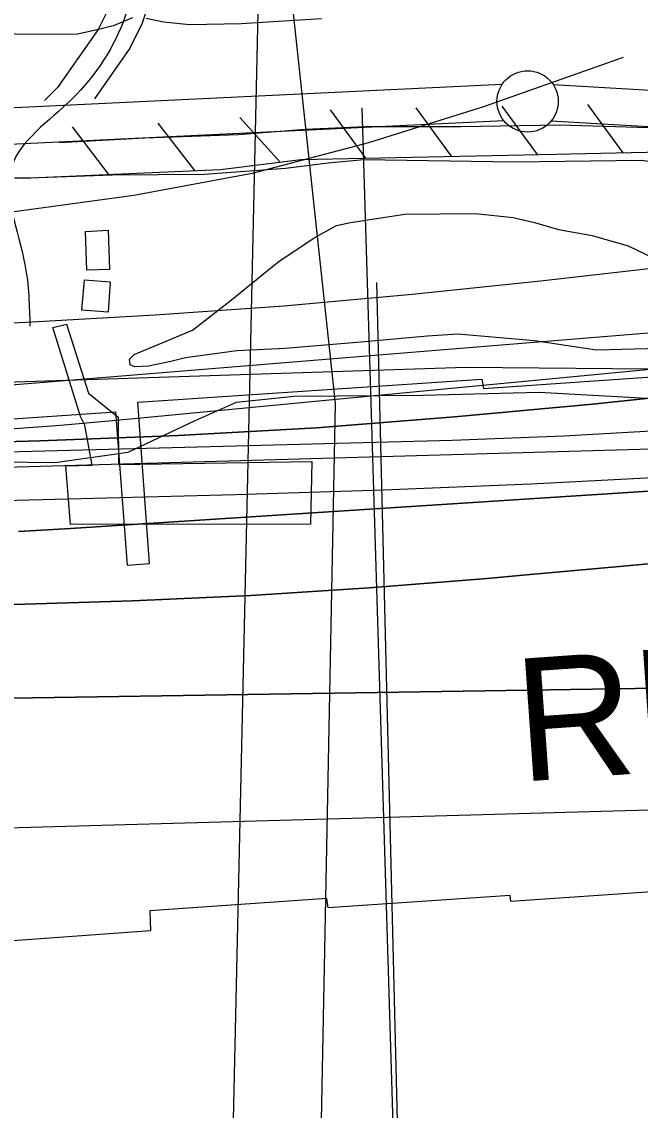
# Model space of a CAD drawing. Extents: x 3567028 to 3605064, y 510945 to 536587.
# Drawn here: x 3596531 to 3597035, y 523329 to 524216 of the extents above; entities that cross this region are included whole.
import ezdxf

# ---------------------------------------------------------------- set-up
doc = ezdxf.new("R2010")
doc.units = 0
for name, color, linetype in [('V-BLDG-OTLN', 7, 'Continuous'), ('V-CHAN-DOCK', 7, 'Continuous'), ('V-FLOD-BASE', 7, 'Continuous'), ('V-LEVE-TOET', 7, 'Continuous'), ('V-RIVR-EDGE', 7, 'Continuous'), ('V-RIVR-RANG', 7, 'Continuous'), ('V-ROAD-CNTR', 7, 'Continuous'), ('V-RRAP-FSHR', 7, 'Continuous'), ('V-RRAP-RVMT', 7, 'Continuous'), ('V-RRAP-RVMT-IDEN', 7, 'Continuous'), ('V-SITE-VEGE', 7, 'Continuous'), ('V-SURV-LINE', 7, 'Continuous'), ('V-TOPO-DPTH', 7, 'Continuous'), ('V-TOPO-MAJR', 7, 'Continuous'), ('V-TOPO-MINR', 7, 'Continuous'), ('V-TOPO-WATR', 7, 'Continuous'), ('V-UTIL-LINE', 7, 'Continuous')]:
    doc.layers.add(name, color=color, linetype=linetype)

msp = doc.modelspace()

# ---------------------------------------------------------------- linework, layer by layer
at = {"layer": 'V-BLDG-OTLN'}
for points in [[(3596582.8310000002, 524045.596), (3596601.167, 524046.57), (3596602.289, 524014.624), (3596583.941, 524013.979)], [(3596581.912, 524006.143), (3596602.906, 524004.593), (3596601.079, 523979.89400000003), (3596579.7060000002, 523981.473)]]:
    msp.add_lwpolyline(points, close=True, dxfattribs=at)
at = {"layer": 'V-CHAN-DOCK'}
msp.add_lwpolyline([(3596609.552, 523855.53500000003), (3596767.182, 523857.939), (3596766.164, 523807.092), (3596570.398, 523806.77400000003), (3596566.744, 523854.558), (3596588.0640000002, 523855.207), (3596582.233, 523887.63300000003), (3596578.762, 523894.724), (3596556.035, 523967.282), (3596567.238, 523970.131), (3596585.199, 523913.69200000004), (3596609.353, 523894.074), (3596609.552, 523855.53500000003)], dxfattribs=at)
at = {"layer": 'V-FLOD-BASE'}
msp.add_lwpolyline([(3596561.62, 524118.09500000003), (3596631.011, 524122), (3596707.133, 524124.566), (3596761.755, 524128.92100000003), (3596810.901, 524131.07300000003), (3596888.9280000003, 524131.053), (3596969.215, 524132.619), (3597051.393, 524129.996), (3597103.3740000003, 524125.701)], dxfattribs=at)
at = {"layer": 'V-LEVE-TOET'}
for points in [[(3595672.16, 524178.064), (3595797.092, 524181.822), (3595939.381, 524187.999), (3596020.94, 524188.913), (3596157.4250000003, 524191.929), (3596285.566, 524195.659), (3596411.197, 524206.153), (3596481.199, 524207.164), (3596547.333, 524206.282), (3596576.235, 524206.679), (3596592.316, 524210.075), (3596606.4760000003, 524213.806), (3596621.332, 524219.909)], [(3596632.244, 524219.495), (3596646.346, 524216.487), (3596667.84, 524214.37700000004), (3596709.5840000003, 524214.988), (3596775.12, 524219.248)], [(3598052.409, 524158.402), (3597923.278, 524144.37700000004), (3597790.242, 524124.91500000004), (3597670.754, 524109.52), (3597549.639, 524092.208), (3597472.341, 524082.249), (3597400.241, 524078.35500000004), (3597353.936, 524080.999), (3597260.715, 524090.156), (3597166.1180000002, 524089.028), (3597090.225, 524092.88800000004), (3597072.869, 524094.643), (3597066.284, 524096.974), (3597051.844, 524101.27900000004), (3597035.775, 524103.34500000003), (3596932.169, 524101.973), (3596809.611, 524103.978), (3596780.633, 524101.32800000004), (3596745.848, 524096.79600000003), (3596679.532, 524091.889), (3596604.569, 524091.561), (3596536.985, 524088.917), (3596524.7600000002, 524089.01900000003)]]:
    msp.add_lwpolyline(points, dxfattribs=at)
at = {"layer": 'V-RIVR-EDGE'}
msp.add_lwpolyline([(3597970.1695417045, 524066.09729383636), (3597829.1765153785, 524039.4859383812), (3597815.053577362, 524027.2663191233), (3597792.3600883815, 524018.13152768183), (3597689.3831791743, 524002.45525639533), (3597606.623109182, 523985.5035405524), (3597529.991787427, 523969.14939713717), (3597415.9691925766, 523946.7604409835), (3597325.2452345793, 523930.44114460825), (3597244.955753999, 523921.44877150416), (3597193.4672993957, 523913.61063586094), (3597120.536558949, 523907.0509749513), (3597059.8799809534, 523908.42641536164), (3596952.667036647, 523914.206065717), (3596857.688862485, 523911.99001120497), (3596752.910145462, 523911.0236447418), (3596705.718329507, 523906.2385200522), (3596671.367946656, 523891.0052821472), (3596617.3846612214, 523865.40423072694), (3596557.929288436, 523856.9730679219), (3596376.567732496, 523859.25970411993)], dxfattribs=at)
at = {"layer": 'V-RIVR-RANG'}
msp.add_line((3596808.0739999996, 524146.2473), (3596834.3229999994, 523286.6479000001), dxfattribs=at)
at = {"layer": 'V-ROAD-CNTR'}
for points in [[(3596613.781733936, 524338.5052967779), (3596613.44473461, 524313.1393475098), (3596612.9697355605, 524288.051397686), (3596612.0877373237, 524272.22142934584), (3596608.35474479, 524249.05147568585), (3596601.177759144, 524226.5665206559), (3596593.083775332, 524210.20955337), (3596559.850841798, 524162.91464795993), (3596549.308862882, 524152.23366932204)], [(3596643.77967394, 524338.1052975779), (3596643.440674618, 524312.6553484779), (3596642.9536755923, 524286.93139992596), (3596641.9536775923, 524268.993435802), (3596637.616686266, 524242.06548965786), (3596629.06970336, 524215.28854321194), (3596618.951723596, 524194.84358410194), (3596590.0327814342, 524153.687666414)]]:
    msp.add_lwpolyline(points, dxfattribs=at)
msp.add_spline([(3596628.780703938, 524338.305297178), (3596627.961705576, 524287.49139880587), (3596615.1237312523, 524220.92753193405), (3596571.4048186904, 524153.26766725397), (3596522.72491605, 524099.0137757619), (3596533.3308948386, 524018.68593641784), (3596537.33988682, 523968.31003716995)], degree=3, dxfattribs=at)
at = {"layer": 'V-RRAP-FSHR'}
for p, q in [((3597021.207919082, 524109.77675423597), (3596992.3429768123, 524149.16267546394)), ((3596811.2543389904, 524105.381763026), (3596782.4243966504, 524144.7926842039)), ((3596881.2391990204, 524106.8297601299), (3596852.40925668, 524146.2416813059)), ((3596951.22405905, 524108.27875723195), (3596922.3941167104, 524147.6906784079)), ((3596601.8567577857, 524092.1257895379), (3596572.102817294, 524130.84471210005)), ((3596671.7876179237, 524095.22978333), (3596642.03467743, 524133.94870589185)), ((3596741.395478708, 524102.1837694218), (3596708.686544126, 524138.4396969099))]:
    msp.add_line(p, q, dxfattribs=at)
for points in [[(3588917.040449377, 525761.3117170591), (3589447.585089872, 525584.6000368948), (3590826.4400031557, 525099.1748844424), (3591118.312771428, 524987.3008363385), (3591395.833155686, 524875.0581482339), (3591763.707204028, 524756.5055721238), (3592225.8015404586, 524550.853603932), (3592906.7820210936, 524405.0155237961), (3593563.3339577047, 524292.2075876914), (3594407.3823424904, 524107.91216351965), (3594566.647110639, 524086.37949149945), (3595126.746439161, 524010.20822742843), (3595621.594439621, 523977.2579553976), (3596093.5662800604, 523947.59881937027), (3596400.026952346, 523918.9391073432), (3596892.9477848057, 523935.06096335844), (3597072.022856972, 523933.26896335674), (3597276.9457371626, 523951.1828193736), (3597524.663625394, 523991.4546914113)], [(3596531.925897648, 524089.02279574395), (3596692.725576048, 524096.15878147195), (3596758.388444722, 524104.28676521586), (3596965.936029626, 524108.58375662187), (3597052.409856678, 524110.450752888), (3597053.376854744, 524110.9877518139)]]:
    msp.add_lwpolyline(points, dxfattribs=at)
at = {"layer": 'V-RRAP-RVMT'}
for points in [[(3596459.5990000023, 523888.56200000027), (3596607.1270000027, 523898.46100000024), (3596616.8220000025, 523773.5230000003), (3596634.8080000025, 523774.84600000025), (3596625.5290000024, 523906.33100000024), (3596905.9220000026, 523925.18500000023), (3596907.3360000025, 523917.5010000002), (3597056.4210000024, 523927.91700000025)], [(3597084.3490000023, 523509.89400000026), (3596929.6550000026, 523499.53500000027), (3596929.0950000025, 523504.34800000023), (3596780.4890000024, 523494.29700000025), (3596779.5860000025, 523501.84600000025), (3596635.167000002, 523491.7290000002), (3596635.7090000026, 523475.4630000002), (3596478.7360000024, 523464.12200000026)]]:
    msp.add_lwpolyline(points, dxfattribs=at)
at = {"layer": 'V-SITE-VEGE'}
msp.add_lwpolyline([(3597050.9220000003, 523950.112), (3596999.448, 523948.723), (3596948.7800000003, 523956.452), (3596886.413, 523961.726), (3596861.5810000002, 523960.112), (3596807.159, 523955.463), (3596745.432, 523950.14900000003), (3596705.998, 523948.291), (3596664.34, 523942.44200000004), (3596652.273, 523939.624), (3596633.99, 523935.76300000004), (3596623.036, 523935.126), (3596619.036, 523936.984), (3596618.708, 523941.369), (3596622.393, 523945.35000000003), (3596635.578, 523950.71400000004), (3596670.007, 523965.021), (3596700.501, 523988.852), (3596739.46, 524020.641), (3596769.191, 524040.461), (3596787.5270000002, 524050.525), (3596798.861, 524052.985), (3596843.079, 524059.545), (3596900.753, 524060.151), (3596931.3850000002, 524056.97000000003), (3596948.8680000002, 524052.80700000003), (3596968.529, 524047.166), (3596995.862, 524042.19), (3597025.3510000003, 524033.91000000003), (3597046.073, 524023.879)], dxfattribs=at)
at = {"layer": 'V-SURV-LINE'}
for points in [[(3595650.772908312, 524104.90133208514), (3596922.5844392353, 524165.6249176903)], [(3596964.0776471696, 524165.4026715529), (3597392.597271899, 524140.331242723)], [(3596924.0066345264, 524135.6586460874), (3595652.195607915, 524074.9350845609)], [(3597390.864553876, 524110.3813166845), (3596962.345088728, 524135.45273617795)]]:
    msp.add_lwpolyline(points, dxfattribs=at)
msp.add_circle((3596943.2602500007, 524151.59475), 25, dxfattribs=at)
at = {"layer": 'V-TOPO-DPTH'}
for points in [[(3596334.066300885, 523869.00473600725), (3596545.3998309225, 523874.8970346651), (3596658.313122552, 523879.35537709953), (3596771.110442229, 523885.5551812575), (3596883.733803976, 523894.3671780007), (3596996.2411937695, 523904.92063646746), (3597395.122663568, 523947.00560270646), (3597409.1156255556, 523948.6414062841), (3597423.078550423, 523950.4863807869), (3597436.996419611, 523952.6451116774), (3597450.884251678, 523955.0130134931), (3597645.7875156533, 523990.50626057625), (3597756.962283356, 524011.4751387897), (3597867.947597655, 524033.37339752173), (3597978.6487318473, 524056.66572703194), (3598089.1604126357, 524080.8874370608), (3598267.2962103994, 524121.1065601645), (3598292.568952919, 524126.8861997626), (3598317.8197492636, 524132.7590285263), (3598343.0376263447, 524138.7716410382), (3598368.2335572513, 524144.87744271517), (3598839.3075634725, 524260.41645242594)], [(3596334.066300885, 523869.00473600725), (3596545.3998309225, 523874.8970346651), (3596658.313122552, 523879.35537709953), (3596771.110442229, 523885.5551812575), (3596883.733803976, 523894.3671780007), (3596996.2411937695, 523904.92063646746), (3597395.122663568, 523947.00560270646), (3597409.1156255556, 523948.6414062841), (3597423.078550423, 523950.4863807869), (3597436.996419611, 523952.6451116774), (3597450.884251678, 523955.0130134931), (3597645.7875156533, 523990.50626057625), (3597756.962283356, 524011.4751387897), (3597867.947597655, 524033.37339752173), (3597978.6487318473, 524056.66572703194), (3598089.1604126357, 524080.8874370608), (3598267.2962103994, 524121.1065601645), (3598292.568952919, 524126.8861997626), (3598317.8197492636, 524132.7590285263), (3598343.0376263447, 524138.7716410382), (3598368.2335572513, 524144.87744271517), (3598839.3075634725, 524260.41645242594)], [(3598579.1339840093, 524238.5839385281), (3598489.2609466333, 524215.43925563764), (3598321.745320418, 524173.56653000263), (3598315.446448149, 524172.03162002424), (3598309.1361457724, 524170.5466033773), (3598302.808698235, 524169.1364267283), (3598296.4698205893, 524167.77614341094), (3597895.905016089, 524084.2957902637), (3597817.052883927, 524068.36939316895), (3597738.079120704, 524053.09328727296), (3597658.9229108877, 524038.79261817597), (3597579.645070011, 524025.14224027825), (3597499.115366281, 524011.78727871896), (3597459.9671993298, 524005.61997163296), (3597420.760504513, 523999.8760077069), (3597381.4660178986, 523994.7670585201), (3597342.113003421, 523990.081452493), (3597331.2716372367, 523988.87947907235), (3597286.435260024, 523984.1054835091), (3597241.573877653, 523979.59130578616), (3597196.6749875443, 523975.4668548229), (3597151.7510922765, 523971.6022216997), (3596392.238178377, 523909.58515047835)], [(3596528.0402718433, 523800.9339072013), (3596570.4757388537, 523803.4184977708), (3597408.0370525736, 523857.6495243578), (3597417.6750958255, 523858.39122740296), (3597427.296720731, 523859.2885227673), (3597436.893718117, 523860.4192066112), (3597446.474297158, 523861.70548277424), (3598016.0991489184, 523945.23776304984), (3598071.522249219, 523953.78815605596), (3598126.850719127, 523962.8882576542), (3598182.037243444, 523972.8129221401), (3598237.1291373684, 523983.287295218), (3598266.103778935, 523989.02044679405), (3598306.5807129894, 523997.2980869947), (3598346.9821691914, 524005.9187299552), (3598387.270408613, 524015.05387705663), (3598427.4831701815, 524024.5320269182), (3598464.3266691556, 524033.46440717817), (3598522.8947758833, 524047.7060171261), (3598581.449849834, 524062.0008548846), (3598639.98537462, 524076.3755343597), (3598698.507866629, 524090.80344164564), (3599275.5905882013, 524233.4926571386)], [(3599275.5905882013, 524233.4926571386), (3598698.507866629, 524090.80344164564), (3598639.98537462, 524076.3755343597), (3598581.449849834, 524062.0008548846), (3598522.8947758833, 524047.7060171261), (3598464.3266691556, 524033.46440717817), (3598427.4831701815, 524024.5320269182), (3598387.270408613, 524015.05387705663), (3598346.9821691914, 524005.9187299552), (3598306.5807129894, 523997.2980869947), (3598266.103778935, 523989.02044679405), (3598237.1291373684, 523983.287295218), (3598182.037243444, 523972.8129221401), (3598126.850719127, 523962.8882576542), (3598071.522249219, 523953.78815605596), (3598016.0991489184, 523945.23776304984), (3597446.474297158, 523861.70548277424), (3597436.893718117, 523860.4192066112), (3597427.296720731, 523859.2885227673), (3597417.6750958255, 523858.39122740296), (3597408.0370525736, 523857.6495243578), (3596570.4757388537, 523803.4184977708), (3596528.0402718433, 523800.9339072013)], [(3597949.072374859, 523998.4244894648), (3597854.1032080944, 523976.94613896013), (3597759.127528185, 523955.49655673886), (3597435.321714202, 523882.4446335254), (3597430.822957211, 523881.5050454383), (3597426.3077701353, 523880.661979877), (3597421.7679379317, 523879.9636981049), (3597417.211675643, 523879.3619388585), (3597412.6387493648, 523878.8927262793), (3597408.060082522, 523878.50336509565), (3597403.472804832, 523878.2337810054), (3597398.879786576, 523878.04404831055), (3596354.0681873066, 523848.5565685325)], [(3597949.072374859, 523998.4244894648), (3597854.1032080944, 523976.94613896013), (3597759.127528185, 523955.49655673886), (3597435.321714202, 523882.4446335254), (3597430.822957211, 523881.5050454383), (3597426.3077701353, 523880.661979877), (3597421.7679379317, 523879.9636981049), (3597417.211675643, 523879.3619388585), (3597412.6387493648, 523878.8927262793), (3597408.060082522, 523878.50336509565), (3597403.472804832, 523878.2337810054), (3597398.879786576, 523878.04404831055), (3596354.0681873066, 523848.5565685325)], [(3596524.4725220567, 523741.48054719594), (3596621.0465833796, 523744.5392596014), (3596717.5496286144, 523748.88685896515), (3596813.946149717, 523755.16778876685), (3596910.2716547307, 523762.7376055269), (3596939.3038011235, 523765.31216517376), (3597021.045307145, 523772.71608777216), (3597102.7673282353, 523780.32509844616), (3597184.460121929, 523788.2417412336), (3597266.133430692, 523796.3634720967), (3597364.4096351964, 523806.3230954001), (3597396.92229623, 523809.6916688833), (3597429.4243826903, 523813.1573487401), (3597461.91060729, 523816.76868815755), (3597494.3862573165, 523820.47713394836), (3597586.042053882, 523831.1516176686), (3597664.2474396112, 523840.89791995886), (3597742.3325890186, 523851.48076290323), (3597820.2373839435, 523863.3184168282), (3597898.021942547, 523875.99261140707), (3598325.055873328, 523949.10470743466)], [(3598325.055873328, 523949.10470743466), (3597898.021942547, 523875.99261140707), (3597820.2373839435, 523863.3184168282), (3597742.3325890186, 523851.48076290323), (3597664.2474396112, 523840.89791995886), (3597586.042053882, 523831.1516176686), (3597494.3862573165, 523820.47713394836), (3597461.91060729, 523816.76868815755), (3597429.4243826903, 523813.1573487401), (3597396.92229623, 523809.6916688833), (3597364.4096351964, 523806.3230954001), (3597266.133430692, 523796.3634720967), (3597184.460121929, 523788.2417412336), (3597102.7673282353, 523780.32509844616), (3597021.045307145, 523772.71608777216), (3596939.3038011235, 523765.31216517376), (3596910.2716547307, 523762.7376055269), (3596813.946149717, 523755.16778876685), (3596717.5496286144, 523748.88685896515), (3596621.0465833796, 523744.5392596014), (3596524.4725220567, 523741.48054719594)], [(3596328.7078618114, 523662.1250121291), (3597382.422189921, 523678.4122969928), (3597388.974284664, 523678.54035206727), (3597395.525341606, 523678.70409119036), (3597402.074841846, 523678.921356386), (3597408.6233042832, 523679.1743056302), (3597414.7983439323, 523679.4381027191), (3597418.2574414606, 523679.6037196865), (3597421.7151171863, 523679.7930629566), (3597425.170660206, 523680.01799568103), (3597428.6247814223, 523680.2666547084), (3597432.072231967, 523680.5790154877), (3597435.512222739, 523680.9524790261), (3597438.9410238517, 523681.4175967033), (3597442.362365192, 523681.94381713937), (3597455.8811056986, 523684.2081551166), (3597466.052649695, 523685.93288107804), (3597476.2194424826, 523687.68485119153), (3597486.3791084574, 523689.47768753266), (3597496.534023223, 523691.2977680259), (3598323.1190441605, 523841.16368998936)], [(3598323.1190441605, 523841.16368998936), (3597496.534023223, 523691.2977680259), (3597486.3791084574, 523689.47768753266), (3597476.2194424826, 523687.68485119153), (3597466.052649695, 523685.93288107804), (3597455.8811056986, 523684.2081551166), (3597442.362365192, 523681.94381713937), (3597438.9410238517, 523681.4175967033), (3597435.512222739, 523680.9524790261), (3597432.072231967, 523680.5790154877), (3597428.6247814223, 523680.2666547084), (3597425.170660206, 523680.01799568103), (3597421.7151171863, 523679.7930629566), (3597418.2574414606, 523679.6037196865), (3597414.7983439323, 523679.4381027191), (3597408.6233042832, 523679.1743056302), (3597402.074841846, 523678.921356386), (3597395.525341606, 523678.70409119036), (3597388.974284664, 523678.54035206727), (3597382.422189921, 523678.4122969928), (3596328.7078618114, 523662.1250121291)]]:
    msp.add_lwpolyline(points, dxfattribs=at)
at = {"layer": 'V-TOPO-MAJR'}
msp.add_lwpolyline([(3598347.4109395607, 523722.76393099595), (3597730.1150419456, 523635.5862260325), (3597681.6988521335, 523628.8289880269), (3597633.2683991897, 523622.1768605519), (3597584.81655155, 523615.6823988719), (3597536.3504407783, 523609.29304772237), (3597520.556310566, 523607.2370312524), (3597479.9495338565, 523602.2009681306), (3597439.306724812, 523597.4933866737), (3597398.609867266, 523593.27852771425), (3597357.876977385, 523589.3921504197), (3597342.7490586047, 523588.04120085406), (3597294.399121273, 523584.1713038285), (3597246.014471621, 523580.8949554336), (3597197.5777534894, 523578.5089299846), (3597149.106323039, 523576.71645316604), (3596333.858279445, 523554.0737947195)], dxfattribs=at)
at = {"layer": 'V-TOPO-MINR'}
for points in [[(3599018.3299706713, 524331.5890333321), (3598340.723452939, 524161.94069348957), (3598326.7097479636, 524158.4977413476), (3598312.676656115, 524155.13735485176), (3598298.6144839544, 524151.90081682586), (3598284.532924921, 524148.7468444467), (3597697.5273634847, 524019.9847979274), (3597651.8826055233, 524010.3376634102), (3597606.147825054, 524001.1574891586), (3597560.278010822, 523992.67775530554), (3597514.318174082, 523984.66498171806), (3597430.9330886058, 523970.7835329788), (3597426.592289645, 523970.1073417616), (3597422.2435633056, 523969.49168716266), (3597417.882945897, 523968.96683749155), (3597413.5144011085, 523968.5025244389), (3596610.637403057, 523891.6257937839), (3596562.2686399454, 523887.476654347), (3596513.8599099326, 523883.9661002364)], [(3598579.1339840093, 524238.5839385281), (3598489.2609466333, 524215.43925563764), (3598321.745320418, 524173.56653000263), (3598315.446448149, 524172.03162002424), (3598309.1361457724, 524170.5466033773), (3598302.808698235, 524169.1364267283), (3598296.4698205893, 524167.77614341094), (3597895.905016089, 524084.2957902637), (3597817.052883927, 524068.36939316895), (3597738.079120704, 524053.09328727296), (3597658.9229108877, 524038.79261817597), (3597579.645070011, 524025.14224027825), (3597499.115366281, 524011.78727871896), (3597459.9671993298, 524005.61997163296), (3597420.760504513, 523999.8760077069), (3597381.4660178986, 523994.7670585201), (3597342.113003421, 523990.081452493), (3597331.2716372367, 523988.87947907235), (3597286.435260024, 523984.1054835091), (3597241.573877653, 523979.59130578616), (3597196.6749875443, 523975.4668548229), (3597151.7510922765, 523971.6022216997), (3596392.238178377, 523909.58515047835)], [(3599275.5905882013, 524233.4926571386), (3598698.507866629, 524090.80344164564), (3598639.98537462, 524076.3755343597), (3598581.449849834, 524062.0008548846), (3598522.8947758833, 524047.7060171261), (3598464.3266691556, 524033.46440717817), (3598427.4831701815, 524024.5320269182), (3598387.270408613, 524015.05387705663), (3598346.9821691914, 524005.9187299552), (3598306.5807129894, 523997.2980869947), (3598266.103778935, 523989.02044679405), (3598237.1291373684, 523983.287295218), (3598182.037243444, 523972.8129221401), (3598126.850719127, 523962.8882576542), (3598071.522249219, 523953.78815605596), (3598016.0991489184, 523945.23776304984), (3597446.474297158, 523861.70548277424), (3597436.893718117, 523860.4192066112), (3597427.296720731, 523859.2885227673), (3597417.6750958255, 523858.39122740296), (3597408.0370525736, 523857.6495243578), (3596570.4757388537, 523803.4184977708), (3596528.0402718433, 523800.9339072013)], [(3597021.1231610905, 524187.50088751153), (3596907.2087478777, 524147.137662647), (3596813.3777872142, 524117.67927451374), (3596718.5137213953, 524092.845402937), (3596622.099997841, 524074.94830619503), (3596524.653169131, 524061.6757260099), (3596368.8807486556, 524046.1957102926), (3596348.53105263, 524044.7306789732), (3596328.175028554, 524044.00295110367), (3596307.809512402, 524044.3811784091), (3596287.437668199, 524045.49670916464), (3596058.0528229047, 524064.3221360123)], [(3598263.2915732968, 524174.46275794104), (3597438.073783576, 524060.6951112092), (3597428.124282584, 524059.3592256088), (3597418.1688774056, 524058.0702408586), (3597408.2046159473, 524056.851607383), (3597398.2344503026, 524055.6798747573), (3596953.7941535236, 524005.0382241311), (3596849.1386018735, 523994.1790479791), (3596744.370380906, 523984.72673866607), (3596639.43315596, 523977.38472961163), (3596534.3832616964, 523971.4495873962), (3596345.547147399, 523962.6862216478)], [(3598002.3140036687, 524037.83818798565), (3597481.035938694, 523931.97814724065), (3597452.712230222, 523926.61597547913), (3597424.309347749, 523921.756544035), (3597395.7877042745, 523917.6512230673), (3597367.186886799, 523914.04864241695), (3597243.9738638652, 523900.18447203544), (3597153.626104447, 523891.19900418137), (3597063.1705737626, 523883.7731643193), (3596972.553386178, 523878.6867664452), (3596881.8284273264, 523875.159996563), (3596341.702521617, 523861.1507081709)], [(3598297.6855035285, 524036.90384462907), (3597871.894522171, 523945.3339960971), (3597798.1610557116, 523930.19616050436), (3597724.259167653, 523915.9801999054), (3597650.1046471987, 523903.1470517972), (3597575.7817051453, 523891.2357786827), (3597436.2104480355, 523870.202784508), (3597431.5403316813, 523869.5590940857), (3597426.8617150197, 523868.99411559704), (3597422.170347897, 523868.5472050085), (3597417.470480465, 523868.1790063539), (3597186.444930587, 523853.0066598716), (3597066.1931444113, 523845.8265507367), (3596945.897693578, 523839.59965266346), (3596825.5367457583, 523834.8025711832), (3596705.132133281, 523830.9587007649), (3596379.419484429, 523822.4973202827)], [(3597949.072374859, 523998.4244894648), (3597854.1032080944, 523976.94613896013), (3597759.127528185, 523955.49655673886), (3597435.321714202, 523882.4446335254), (3597430.822957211, 523881.5050454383), (3597426.3077701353, 523880.661979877), (3597421.7679379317, 523879.9636981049), (3597417.211675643, 523879.3619388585), (3597412.6387493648, 523878.8927262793), (3597408.060082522, 523878.50336509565), (3597403.472804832, 523878.2337810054), (3597398.879786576, 523878.04404831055), (3596354.0681873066, 523848.5565685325)], [(3598325.055873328, 523949.10470743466), (3597898.021942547, 523875.99261140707), (3597820.2373839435, 523863.3184168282), (3597742.3325890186, 523851.48076290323), (3597664.2474396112, 523840.89791995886), (3597586.042053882, 523831.1516176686), (3597494.3862573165, 523820.47713394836), (3597461.91060729, 523816.76868815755), (3597429.4243826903, 523813.1573487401), (3597396.92229623, 523809.6916688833), (3597364.4096351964, 523806.3230954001), (3597266.133430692, 523796.3634720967), (3597184.460121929, 523788.2417412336), (3597102.7673282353, 523780.32509844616), (3597021.045307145, 523772.71608777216), (3596939.3038011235, 523765.31216517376), (3596910.2716547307, 523762.7376055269), (3596813.946149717, 523755.16778876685), (3596717.5496286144, 523748.88685896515), (3596621.0465833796, 523744.5392596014), (3596524.4725220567, 523741.48054719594)], [(3598323.1190441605, 523841.16368998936), (3597496.534023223, 523691.2977680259), (3597486.3791084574, 523689.47768753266), (3597476.2194424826, 523687.68485119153), (3597466.052649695, 523685.93288107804), (3597455.8811056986, 523684.2081551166), (3597442.362365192, 523681.94381713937), (3597438.9410238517, 523681.4175967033), (3597435.512222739, 523680.9524790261), (3597432.072231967, 523680.5790154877), (3597428.6247814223, 523680.2666547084), (3597425.170660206, 523680.01799568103), (3597421.7151171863, 523679.7930629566), (3597418.2574414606, 523679.6037196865), (3597414.7983439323, 523679.4381027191), (3597408.6233042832, 523679.1743056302), (3597402.074841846, 523678.921356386), (3597395.525341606, 523678.70409119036), (3597388.974284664, 523678.54035206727), (3597382.422189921, 523678.4122969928), (3596328.7078618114, 523662.1250121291)]]:
    msp.add_lwpolyline(points, dxfattribs=at)
at = {"layer": 'V-TOPO-WATR'}
msp.add_lwpolyline([(3598839.3075634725, 524260.41645242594), (3598368.2335572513, 524144.87744271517), (3598343.0376263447, 524138.7716410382), (3598317.8197492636, 524132.7590285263), (3598292.568952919, 524126.8861997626), (3598267.2962103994, 524121.1065601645), (3598089.1604126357, 524080.8874370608), (3597978.6487318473, 524056.66572703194), (3597867.947597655, 524033.37339752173), (3597756.962283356, 524011.4751387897), (3597645.7875156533, 523990.50626057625), (3597450.884251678, 523955.0130134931), (3597436.996419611, 523952.6451116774), (3597423.078550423, 523950.4863807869), (3597409.1156255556, 523948.6414062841), (3597395.122663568, 523947.00560270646), (3596996.2411937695, 523904.92063646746), (3596883.733803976, 523894.3671780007), (3596771.110442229, 523885.5551812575), (3596658.313122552, 523879.35537709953), (3596545.3998309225, 523874.8970346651), (3596334.066300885, 523869.00473600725)], dxfattribs=at)
at = {"layer": 'V-UTIL-LINE'}
msp.add_line((3596820.1520000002, 524003.859), (3596879.535, 521588.919), dxfattribs=at)
for points in [[(3596327.841, 519244.746), (3596555.728, 520553.549), (3596608.667, 520856.413), (3596642.754, 521383.228), (3596692.819, 522849.996), (3596727.615, 524403.389), (3596836.396, 524401.591), (3596810.274, 524627.486), (3596703.19, 525544.981), (3596437.399, 527490.3640000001), (3596297.254, 528599.709), (3596136.12, 529068.598), (3595798.554, 529823.131), (3595723.9450000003, 529790.571), (3593807.529, 530393.433), (3590721.455, 531321.394), (3590641.1350000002, 531392.884), (3586481.8540000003, 532688.713), (3586460.598, 532628.866), (3586412.097, 532649.962), (3586125.9930000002, 532775.1730000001), (3585921.613, 532944.801), (3585269.657, 534343.269), (3585128.275264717, 534649.8192223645)], [(3596747.4994665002, 524266.54344070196), (3596786.323388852, 523905.376163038), (3596740.2794809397, 521553.72986633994), (3596736.7994879, 521339.1562954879)]]:
    msp.add_lwpolyline(points, dxfattribs=at)

# ---------------------------------------------------------------- texts
at = {"layer": 'V-RRAP-RVMT-IDEN'}
msp.add_text('REV.', height=99.99980199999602, rotation=4.019629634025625, dxfattribs=at).set_placement((3596937.141137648, 523596.987401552))

doc.saveas('drawing.dxf')
